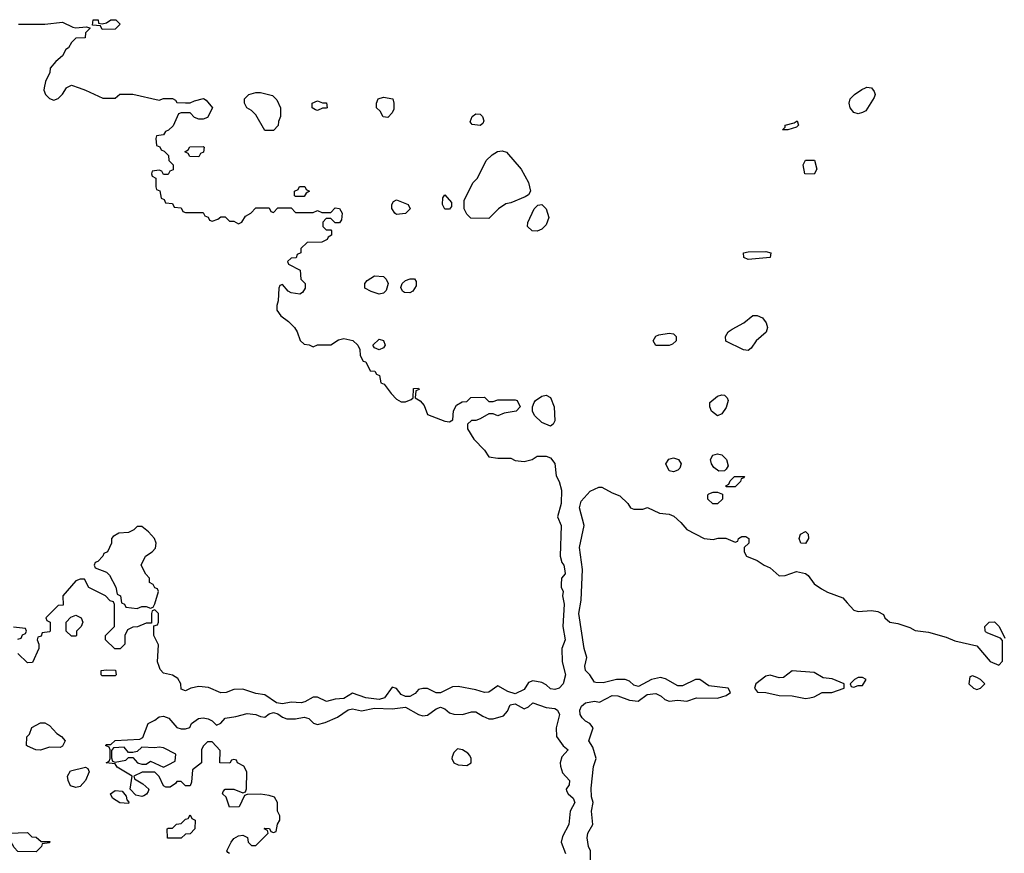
# Model space of a CAD drawing. Header units: inches. Extents: x 2769379 to 2883802, y 684208 to 828654.
# Tile 281 of 298: x 2836235 to 2840715, y 816519 to 820310. Entities that reach past the tile are written whole.
import ezdxf

# ---------------------------------------------------------------- set-up
doc = ezdxf.new("R2010")
doc.units = ezdxf.units.IN
doc.header["$MEASUREMENT"] = 0
for name, color, linetype in [('C8831', 7, 'Continuous'), ('C8832', 7, 'Continuous'), ('C8841', 7, 'Continuous'), ('C8842', 7, 'Continuous')]:
    doc.layers.add(name, color=color, linetype=linetype)

msp = doc.modelspace()

# ---------------------------------------------------------------- linework, layer by layer
at = {"layer": 'C8831', "color": 2, "elevation": 2}
for points in [[(2836504.9, 820000), (2836534, 819990), (2836612.7, 819952.7), (2836670, 819954), (2836690, 819971.3), (2836750, 819971.3), (2836870, 819944.7), (2836890, 819951.3), (2836930, 819951.3), (2836943.6, 819943.6), (2836950, 819934), (2836990, 819932), (2837010, 819932), (2837030, 819942), (2837071.6, 819951.6), (2837083.6, 819943.6), (2837112, 819910), (2837090, 819866), (2837070, 819858), (2837050, 819858), (2837030, 819866), (2837010, 819886), (2836970, 819886), (2836958, 819882), (2836932.7, 819827.3), (2836912.7, 819807.3), (2836898, 819802), (2836890, 819786), (2836858, 819782), (2836854, 819770), (2836858, 819738), (2836872.7, 819732.7), (2836878, 819718), (2836892.7, 819712.7), (2836912.7, 819692.7), (2836914, 819670), (2836934, 819650), (2836932.7, 819627.3), (2836918, 819622), (2836910, 819606), (2836890, 819606), (2836882, 819622), (2836870, 819626), (2836838, 819622), (2836834, 819610), (2836838, 819598), (2836854, 819590), (2836854, 819550), (2836858, 819538), (2836872.7, 819532.7), (2836878, 819498), (2836892.7, 819492.7), (2836898, 819478), (2836930, 819474), (2836938, 819458), (2836970, 819454), (2836978, 819438), (2836990, 819434), (2837070, 819434), (2837078, 819418), (2837092.7, 819412.7), (2837098, 819398), (2837110, 819394), (2837136.4, 819403.6), (2837150, 819414), (2837170, 819414), (2837190, 819394), (2837210, 819394), (2837230, 819382), (2837246, 819390), (2837263.1, 819416.9), (2837286, 819430), (2837310, 819454), (2837370, 819454), (2837378, 819438), (2837390, 819434), (2837410, 819454), (2837470, 819454), (2837490, 819434), (2837570, 819434), (2837590, 819442), (2837610, 819434), (2837650, 819434), (2837670, 819454), (2837690, 819452), (2837702, 819430), (2837699.6, 819400.4), (2837690, 819386), (2837670, 819386), (2837650, 819406), (2837630, 819406), (2837614, 819390), (2837614, 819370), (2837630, 819354), (2837650, 819354), (2837654, 819350), (2837654, 819330), (2837638, 819322), (2837634, 819310), (2837610, 819298), (2837543.6, 819296.4), (2837514, 819270), (2837514, 819250), (2837498, 819242), (2837492.7, 819227.3), (2837470, 819226), (2837454, 819210), (2837458, 819198), (2837511.6, 819171.6), (2837514, 819130), (2837534, 819110), (2837534, 819090), (2837522, 819070), (2837510, 819062), (2837470, 819068), (2837456.4, 819076.4), (2837430, 819106), (2837418, 819102), (2837414, 819090), (2837411.6, 819031.6), (2837404.7, 819010), (2837404.7, 818990), (2837423.5, 818963.5), (2837458, 818938), (2837484.7, 818910), (2837498, 818890), (2837511.6, 818851.6), (2837530, 818834), (2837551.6, 818831.6), (2837570, 818822), (2837590, 818832), (2837650, 818832), (2837685.6, 818854.4), (2837710, 818861), (2837750.9, 818850.9), (2837774, 818830), (2837782, 818810), (2837783.6, 818783.6), (2837798, 818758), (2837810, 818754), (2837830, 818714), (2837851.6, 818711.6), (2837858, 818698), (2837872.7, 818692.7), (2837878, 818658), (2837892.7, 818652.7), (2837924.7, 818610), (2837950, 818584.7), (2837970, 818572), (2837990, 818572), (2838016.4, 818583.6), (2838026, 818590), (2838027.3, 818632.7), (2838050, 818634), (2838052, 818628), (2838038, 818622), (2838034, 818590), (2838056.9, 818576.9), (2838076, 818556), (2838090, 818514), (2838170, 818484.7), (2838190, 818482), (2838206, 818490), (2838208.4, 818531.6), (2838223.1, 818556.9), (2838248.4, 818571.6), (2838270, 818574), (2838288.4, 818591.6), (2838350, 818594), (2838370, 818574), (2838390, 818574), (2838410, 818582), (2838490, 818582), (2838498, 818578), (2838512, 818550), (2838494, 818530), (2838439.6, 818520.4), (2838410, 818509), (2838390, 818518), (2838370, 818518), (2838330, 818495.3), (2838310, 818488), (2838290, 818488), (2838272, 818470), (2838272, 818450), (2838302, 818402), (2838350, 818352), (2838370, 818322), (2838410, 818316), (2838470, 818316), (2838490, 818306), (2838530, 818301), (2838566, 818310), (2838590, 818324.7), (2838630, 818324.7), (2838650, 818318), (2838670, 818292), (2838675.8, 818235.8), (2838690.2, 818210.2), (2838699.5, 818170), (2838698, 818110), (2838682, 818050), (2838698.8, 818010), (2838693.4, 817870), (2838702, 817842), (2838710.6, 817830), (2838715.9, 817804.1), (2838716.3, 817790), (2838700.7, 817770), (2838698, 817742), (2838698, 817730), (2838707.3, 817710), (2838704.9, 817690), (2838712.5, 817652.5), (2838705.5, 817550), (2838716.3, 817490), (2838702, 817450), (2838702.8, 817390), (2838718, 817330), (2838707.3, 817290), (2838690, 817269.5), (2838670, 817264.5), (2838650, 817267), (2838630, 817285.2), (2838610, 817295.3), (2838570, 817304), (2838550, 817295.3), (2838530, 817263.7), (2838490, 817243.7), (2838455.6, 817255.6), (2838410, 817281.2), (2838370, 817252), (2838350, 817249.6), (2838310, 817262), (2838230, 817277.2), (2838204, 817276), (2838150, 817249.2), (2838130, 817249.3), (2838090, 817269.2), (2838070, 817269.2), (2838050, 817264), (2838034.2, 817245.8), (2838010, 817232.7), (2837990, 817232.7), (2837970, 817241.2), (2837950, 817268.7), (2837930, 817275.3), (2837894.2, 817225.8), (2837870, 817218), (2837810, 817226), (2837750, 817246.6), (2837710, 817222.7), (2837670, 817219.5), (2837630.4, 817209.6), (2837590, 817229.3), (2837570, 817229.4), (2837532.1, 817207.9), (2837516.1, 817203.9), (2837470, 817206.6), (2837430, 817198.4), (2837403.9, 817203.9), (2837350, 817239.3), (2837310, 817245.2), (2837250, 817265.2), (2837210, 817264), (2837174, 817250), (2837150, 817249), (2837093.6, 817273.6), (2837050, 817277.2), (2837014, 817270), (2836990, 817258), (2836970, 817266), (2836968, 817290), (2836954.6, 817314.6), (2836930, 817328.7), (2836890, 817338), (2836874.6, 817354.6), (2836868.9, 817368.9), (2836862, 817390), (2836867.3, 817467.3), (2836846, 817510), (2836846, 817554), (2836862, 817558), (2836866, 817570), (2836866, 817610), (2836850, 817626), (2836838, 817622), (2836834, 817610), (2836834, 817566), (2836810, 817566), (2836771.6, 817548.4), (2836750, 817548), (2836725.4, 817534.6), (2836714, 817510), (2836714, 817470), (2836691.6, 817448.4), (2836668.4, 817448.4), (2836626, 817490), (2836626, 817510), (2836666, 817550), (2836666, 817650), (2836662, 817662), (2836647.3, 817667.3), (2836626, 817690), (2836550, 817728), (2836530, 817766), (2836510, 817766), (2836490, 817758), (2836432, 817690), (2836432.7, 817647.3), (2836410, 817646), (2836354, 817590), (2836358, 817578), (2836374, 817570), (2836374, 817530), (2836370, 817526), (2836338, 817522), (2836332.7, 817507.3), (2836318, 817502), (2836314, 817490), (2836322, 817470), (2836322, 817450), (2836292.7, 817387.3), (2836270, 817386), (2836227.3, 817427.3)], [(2836346.5, 820000), (2836344.7, 819990), (2836352, 819970), (2836370, 819952), (2836390, 819944.7), (2836410, 819952), (2836429.1, 819970.9), (2836448.7, 820000)], [(2838832.7, 816490), (2838832.7, 816530), (2838823.7, 816550), (2838816.2, 816590), (2838820.7, 816610), (2838842.7, 816650), (2838836, 816710), (2838844, 816750), (2838836.4, 816776.4), (2838835.3, 816815.3), (2838845.6, 816914.4), (2838858, 816950), (2838842, 817002), (2838825.2, 817030), (2838844, 817090), (2838829, 817110), (2838810, 817119.5), (2838794.5, 817134.5), (2838785.1, 817150), (2838782.9, 817170), (2838791.5, 817188.5), (2838810, 817203), (2838850, 817210.7), (2838872.9, 817207.1), (2838930, 817237.3), (2838955.9, 817235.9), (2839010, 817214.8), (2839049.1, 817210.9), (2839090, 817240.7), (2839130, 817245.5), (2839154.4, 817234.4), (2839170, 817218.8), (2839190, 817210.8), (2839230, 817216), (2839270, 817211.3), (2839314.6, 817225.4), (2839410, 817224.7), (2839450, 817236), (2839468.7, 817250), (2839458, 817270), (2839370, 817281.2), (2839330, 817309), (2839310, 817309), (2839250, 817281.2), (2839230, 817281.2), (2839172.9, 817312.9), (2839150, 817319), (2839110, 817309), (2839050, 817277.2), (2839030, 817284), (2839010, 817302), (2838990, 817309), (2838950, 817309), (2838890, 817294), (2838856.4, 817296.4), (2838850, 817298), (2838829.2, 817330), (2838809.3, 817350), (2838806, 817370), (2838815.1, 817410), (2838802.9, 817450), (2838779.6, 817610), (2838789.6, 817670), (2838795.1, 817810), (2838781.6, 817910), (2838802.7, 818010), (2838782, 818090), (2838790, 818121), (2838830, 818166), (2838870, 818184.7), (2838883.6, 818183.6), (2838930, 818158), (2838965.4, 818145.4), (2839002, 818110), (2839014, 818090), (2839030, 818084.7), (2839070, 818084.7), (2839091.1, 818091.1), (2839145.4, 818065.4), (2839190, 818062), (2839211.6, 818051.6), (2839243.6, 818023.6), (2839270, 817992), (2839350, 817951.3), (2839390, 817946), (2839412.7, 817952.7), (2839447.3, 817952.7), (2839490, 817934), (2839502, 817938), (2839506, 817950), (2839520.4, 817959.6), (2839539.6, 817959.6), (2839552, 817950), (2839552, 817930), (2839532, 817910), (2839532, 817890), (2839542, 817870), (2839590, 817851.3), (2839622, 817830), (2839650, 817818), (2839690, 817781), (2839717.2, 817782.8), (2839770, 817801), (2839810, 817791.3), (2839822, 817782), (2839850, 817744.7), (2839882.5, 817722.5), (2839910, 817706.8), (2839980.7, 817680.7), (2840000, 817658.7)], [(2836227.3, 817492.7), (2836242, 817498), (2836247.3, 817512.7), (2836262, 817518), (2836266, 817530), (2836262, 817542), (2836207.3, 817547.3)], [(2837190, 816518), (2837182, 816522), (2837178, 816530), (2837197.2, 816570), (2837210, 816586), (2837230, 816598), (2837250, 816602), (2837271.1, 816591.1), (2837274, 816570), (2837290, 816554), (2837310, 816554), (2837366, 816610), (2837362, 816622), (2837348, 816630), (2837350, 816634), (2837371.6, 816631.6), (2837378, 816618), (2837390, 816614), (2837402, 816618), (2837408.4, 816651.6), (2837418, 816670), (2837418, 816690), (2837408.7, 816710), (2837408.7, 816750), (2837394, 816774), (2837370, 816782), (2837330, 816788.7), (2837270, 816786), (2837258, 816782), (2837234, 816730), (2837188.9, 816728.9), (2837174, 816774), (2837158, 816790), (2837160.4, 816799.6), (2837170, 816811.3), (2837210, 816811.3), (2837250, 816794), (2837262, 816798), (2837267.3, 816812.7), (2837268, 816890), (2837254.6, 816914.6), (2837226, 816930), (2837222, 816942), (2837210, 816946), (2837198, 816942), (2837191.1, 816928.9), (2837146, 816930), (2837147.3, 816987.3), (2837110, 817026), (2837090, 817026), (2837070, 817006), (2837062, 816990), (2837062, 816930), (2837022, 816898), (2837016.9, 816843.1), (2837010, 816826), (2836990, 816826), (2836970, 816846), (2836950, 816846), (2836943.6, 816836.4), (2836919.6, 816820.4), (2836900.4, 816820.4), (2836890, 816826), (2836868.9, 816868.9), (2836850, 816888), (2836791.6, 816888.4), (2836754, 816870), (2836758, 816858), (2836795.3, 816835.3), (2836822, 816810), (2836819.6, 816800.4), (2836812.7, 816787.3), (2836799.6, 816780.4), (2836790, 816778), (2836764, 816784), (2836738, 816810), (2836746, 816870), (2836678, 816910), (2836670, 816926), (2836628, 816930), (2836642, 816938), (2836646, 816950), (2836646, 816990), (2836642, 817002), (2836626, 817010), (2836630, 817014), (2836650, 817014), (2836670, 817031.3), (2836782, 817038), (2836794.6, 817045.4), (2836819, 817110), (2836850, 817124), (2836870, 817139.1), (2836890, 817143), (2836913.1, 817133.1), (2836950, 817091), (2836970, 817084.7), (2836990, 817084.7), (2837009, 817091), (2837017.2, 817110), (2837047.8, 817132.2), (2837070, 817134.9), (2837092, 817130), (2837110, 817121), (2837130, 817102), (2837150, 817111.3), (2837170, 817134), (2837218.9, 817141.1), (2837270, 817155.5), (2837310, 817150.6), (2837330, 817140.7), (2837350, 817138.8), (2837370, 817154), (2837390, 817159.1), (2837410, 817154), (2837430, 817138.8), (2837450, 817130.8), (2837490, 817130.8), (2837530, 817138), (2837550, 817132), (2837571.1, 817111.1), (2837590, 817104.7), (2837625.6, 817114.4), (2837681.5, 817138.5), (2837730, 817170.8), (2837750, 817176.3), (2837790, 817167.3), (2837850, 817179.1), (2837930, 817175.5), (2837990, 817183.8), (2838050, 817150.6), (2838070, 817144), (2838090, 817147.3), (2838130, 817176.3), (2838150, 817183), (2838170, 817175.5), (2838190, 817158), (2838210, 817152.4), (2838249.4, 817150.6), (2838290, 817162), (2838310, 817162), (2838342, 817142), (2838370, 817131), (2838390, 817131), (2838436, 817144), (2838454.8, 817165.2), (2838466.5, 817193.5), (2838490, 817199.1), (2838530, 817176), (2838550, 817184.7), (2838570, 817204), (2838630, 817182.8), (2838670, 817178), (2838682, 817170), (2838691, 817150), (2838676, 817090), (2838678, 817050), (2838707.1, 817007.1), (2838730.8, 816990), (2838702, 816958), (2838693.4, 816930), (2838695.9, 816915.9), (2838705.2, 816885.2), (2838736, 816850), (2838734.8, 816830), (2838721, 816810), (2838723.5, 816803.5), (2838731, 816790), (2838754, 816770), (2838760.5, 816750), (2838739.1, 816710), (2838733, 816650), (2838704.1, 816595.9), (2838699.1, 816570), (2838718, 816518)]]:
    msp.add_lwpolyline(points, dxfattribs=at)
for points in [[(2837350, 819806), (2837310, 819878), (2837290, 819898), (2837268, 819910), (2837258, 819930), (2837258, 819950), (2837278, 819970), (2837310, 819978.8), (2837330, 819978.8), (2837386, 819966), (2837405.4, 819945.4), (2837422, 819910), (2837422, 819870), (2837412.7, 819847.3), (2837411.6, 819828.4), (2837390, 819806)], [(2837910, 819866), (2837888.9, 819868.9), (2837874.6, 819894.6), (2837858, 819910), (2837858, 819930), (2837866, 819950), (2837890, 819958), (2837932, 819950), (2837938, 819930), (2837936.9, 819903.1), (2837930, 819886)], [(2837590, 819898), (2837580.4, 819900.4), (2837566, 819910), (2837566, 819930), (2837590, 819942), (2837612.7, 819932.7), (2837631.6, 819931.6), (2837634, 819910), (2837630, 819908), (2837612.7, 819907.3)], [(2838330, 819829), (2838294, 819834), (2838285.2, 819845.2), (2838293.2, 819870), (2838310, 819882), (2838330, 819880.5), (2838340.5, 819870), (2838346.8, 819850), (2838342, 819838)], [(2839730, 819809.2), (2839706, 819810), (2839718, 819822), (2839718, 819830), (2839759, 819841), (2839772, 819850), (2839778, 819830), (2839770, 819822)], [(2837050, 819686), (2837008.4, 819688.4), (2837002, 819702), (2836986, 819710), (2837002, 819718), (2837008.4, 819731.6), (2837070, 819734), (2837074, 819730), (2837071.6, 819708.4), (2837058, 819702)], [(2838370, 819406), (2838287.3, 819407.3), (2838270, 819426), (2838258, 819450), (2838258, 819490), (2838298, 819570), (2838318, 819590), (2838358, 819670), (2838384.7, 819695.3), (2838409.2, 819710.8), (2838430, 819713.4), (2838450, 819707.3), (2838516, 819630), (2838550.3, 819570), (2838559.1, 819530), (2838550, 819514), (2838535.3, 819504.7), (2838470, 819478), (2838446.4, 819473.6), (2838414, 819450)], [(2839850, 819608), (2839808, 819610), (2839799, 819650), (2839810, 819671.3), (2839851.3, 819671.3), (2839862, 819630)], [(2837490, 819506), (2837486, 819510), (2837486, 819530), (2837502, 819538), (2837508.4, 819551.6), (2837532, 819552), (2837538, 819538), (2837554, 819530), (2837538, 819522), (2837530, 819506)], [(2838170, 819448), (2838158, 819470), (2838160.4, 819499.6), (2838170, 819514), (2838199.6, 819479.6), (2838199.6, 819460.4), (2838190, 819448)], [(2837950, 819424), (2837942, 819430), (2837928.4, 819451.6), (2837928, 819470), (2837936.4, 819483.6), (2837950, 819491.3), (2838002, 819470), (2838012, 819450), (2837990, 819429)], [(2838590, 819348), (2838566, 819350), (2838546, 819370), (2838547.3, 819387.3), (2838575.3, 819450), (2838593.2, 819466.8), (2838610, 819470.5), (2838630.4, 819450), (2838642.8, 819410), (2838630, 819378), (2838610, 819358)], [(2839550, 819219), (2839529.4, 819229.4), (2839529, 819250), (2839550, 819254.8), (2839630, 819256), (2839652, 819250), (2839650, 819229)], [(2837870, 819062), (2837834.6, 819074.6), (2837806, 819090), (2837806, 819110), (2837816.4, 819123.6), (2837850, 819144.7), (2837890, 819142), (2837902, 819130), (2837912, 819110), (2837902, 819078), (2837890, 819066)], [(2838010, 819068), (2837986, 819070), (2837976.4, 819076.4), (2837968.4, 819091.6), (2837975.3, 819110), (2837990, 819124.7), (2838011.6, 819131.6), (2838031.6, 819131.6), (2838039.6, 819119.6), (2838039.6, 819100.4), (2838023.6, 819076.4)], [(2839550, 818806), (2839528.4, 818808.4), (2839448.4, 818848.4), (2839446, 818870), (2839458, 818890), (2839476.5, 818903.5), (2839530, 818931), (2839570, 818964.7), (2839590, 818964.7), (2839614.8, 818954.8), (2839630.9, 818930.9), (2839638, 818910), (2839630.8, 818889.2), (2839586, 818850), (2839563.6, 818816.4)], [(2839130, 818828.7), (2839118, 818850), (2839128.9, 818871.1), (2839143.1, 818876.9), (2839190, 818884.7), (2839210, 818882), (2839222, 818870), (2839222, 818850), (2839205.4, 818834.6), (2839190, 818828.7)], [(2837870, 818808.7), (2837850, 818818), (2837842, 818830), (2837870, 818858), (2837890.8, 818850.8), (2837898, 818830), (2837890, 818818)], [(2838650, 818462), (2838610, 818478), (2838578, 818510), (2838568, 818530), (2838568, 818550), (2838575.3, 818570), (2838581.2, 818578.8), (2838610, 818598), (2838630, 818602), (2838650, 818591.3), (2838666.8, 818550), (2838670, 818486), (2838662, 818470)], [(2839410, 818508), (2839382, 818530), (2839375.3, 818550), (2839375.3, 818570), (2839410, 818598), (2839430, 818604.7), (2839442, 818602), (2839454, 818590), (2839458, 818578), (2839450, 818546), (2839430, 818518)], [(2839210, 818254), (2839190, 818258), (2839175.3, 818290), (2839188.9, 818311.1), (2839210, 818318), (2839232, 818310), (2839244.7, 818290), (2839238, 818270), (2839230, 818262)], [(2839416.4, 818256.4), (2839393.6, 818273.6), (2839382, 818290), (2839378, 818310), (2839388, 818330), (2839410, 818336), (2839430, 818331), (2839450.7, 818310.7), (2839458, 818282), (2839450, 818266), (2839442, 818258)], [(2839450, 818186), (2839448, 818190), (2839462, 818198), (2839467.3, 818212.7), (2839487.3, 818232.7), (2839532.7, 818232.7), (2839530, 818226), (2839518, 818222), (2839514, 818210), (2839490, 818186)], [(2839410, 818108), (2839388.4, 818108.4), (2839366, 818130), (2839366, 818150), (2839370, 818154), (2839390, 818162), (2839410, 818162), (2839432.7, 818152.7), (2839432, 818130)], [(2836790, 818006), (2836770, 818006), (2836754, 817990), (2836730, 817978), (2836685.4, 817974.6), (2836659.6, 817960.4), (2836652, 817950), (2836652, 817930), (2836634, 817890), (2836618, 817882), (2836614, 817870), (2836590, 817846), (2836578, 817842), (2836574, 817830), (2836578, 817818), (2836630, 817798), (2836643.5, 817783.5), (2836672, 817730), (2836678, 817698), (2836694, 817690), (2836698, 817658), (2836712, 817652), (2836718, 817638), (2836770, 817632), (2836790, 817642), (2836810, 817642), (2836830, 817634), (2836842, 817638), (2836850, 817654), (2836866, 817710), (2836862, 817722), (2836850, 817726), (2836842, 817742), (2836826, 817750), (2836826, 817770), (2836808.4, 817788.4), (2836788, 817830), (2836808, 817870), (2836838, 817890), (2836853.6, 817906.4), (2836855.3, 817930), (2836848.7, 817950), (2836820.4, 817980.4)], [(2839810, 817928), (2839788.9, 817928.9), (2839782, 817950), (2839788, 817970), (2839810, 817982), (2839822, 817970), (2839824.7, 817950)], [(2836470, 817506), (2836446, 817530), (2836446, 817570), (2836467.3, 817592.7), (2836490, 817602), (2836514, 817590), (2836522, 817570), (2836514, 817550), (2836494, 817530), (2836494, 817510), (2836490, 817506)], [(2836610, 817326), (2836606, 817330), (2836606, 817350), (2836630, 817354), (2836671.6, 817351.6), (2836674, 817330), (2836670, 817326)], [(2839750, 817349), (2839710, 817319), (2839690, 817317.2), (2839650, 817329.2), (2839630, 817324), (2839584.7, 817290), (2839578, 817270), (2839591.3, 817251.3), (2839630, 817250.8), (2839690, 817236), (2839750, 817234.8), (2839810, 817222.8), (2839830, 817226), (2839849.1, 817230.9), (2839886, 817250), (2839930, 817251), (2839986, 817270), (2839986, 817290), (2839931.9, 817311.9), (2839890, 817317.2), (2839850, 817342)], [(2836419.6, 817000.4), (2836370, 817002), (2836330, 816988.7), (2836308.9, 816988.9), (2836270, 817006), (2836266, 817010), (2836268, 817048), (2836279, 817061), (2836289.6, 817090.4), (2836330, 817112.7), (2836350, 817112.7), (2836370, 817100.5), (2836403.4, 817063.4), (2836424.7, 817050), (2836442, 817030), (2836430, 817006)], [(2836870, 817002), (2836850, 816998), (2836790, 817002), (2836770, 816982), (2836750, 816978), (2836730, 816978), (2836710, 817002), (2836662, 816998), (2836652.7, 816987.3), (2836652.7, 816952.7), (2836658, 816938), (2836670, 816934), (2836717.2, 816942.8), (2836730, 816954), (2836750, 816954), (2836771, 816931), (2836790, 816924.7), (2836810, 816924.7), (2836830, 816938), (2836890, 816911.3), (2836910, 816922), (2836942, 816938), (2836946, 816970), (2836890, 816998)], [(2838226.4, 816993.6), (2838210, 816978), (2838202.8, 816957.2), (2838201, 816950), (2838210.7, 816930.7), (2838230, 816920.7), (2838270, 816918.8), (2838289, 816931), (2838289.2, 816950), (2838283.2, 816963.2), (2838274.2, 816974.2), (2838250, 816989)], [(2836490, 816818), (2836465.8, 816825.8), (2836455.1, 816850), (2836453.2, 816870), (2836466.6, 816893.4), (2836534, 816910), (2836544.7, 816904.7), (2836551.3, 816890), (2836534.8, 816850), (2836510, 816822.7)], [(2836730, 816746), (2836690, 816748.7), (2836658, 816770), (2836648, 816790), (2836670, 816804.7), (2836702, 816802), (2836719.6, 816779.6), (2836722, 816762), (2836731.6, 816751.6)], [(2836907.3, 816587.3), (2836906, 816630), (2836910, 816634), (2836930, 816634), (2836948.4, 816651.6), (2836970, 816654), (2836990, 816674), (2837002, 816678), (2837010, 816694), (2837018, 816678), (2837034, 816670), (2837032, 816630), (2837010, 816608), (2836990, 816606), (2836970, 816588)], [(2836332.7, 816572.7), (2836372.7, 816572.7), (2836370, 816566), (2836338, 816562), (2836334, 816550), (2836310, 816526), (2836227.3, 816527.3), (2836210, 816546), (2836186, 816590), (2836186, 816610), (2836270, 816614), (2836290, 816594), (2836310, 816592)]]:
    msp.add_lwpolyline(points, close=True, dxfattribs=at)
at = {"layer": 'C8832', "color": 2, "elevation": 2}
for points in [[(2836230, 820290.3), (2836350, 820290.3), (2836430, 820299.1), (2836476.8, 820276.8), (2836490, 820274), (2836538, 820278), (2836554, 820274), (2836554, 820270), (2836534, 820250), (2836532.7, 820227.3), (2836490, 820226), (2836470, 820206), (2836456.9, 820183.1), (2836445.4, 820174.6), (2836430, 820146), (2836399.6, 820120.4), (2836374, 820090), (2836372, 820070), (2836352, 820030), (2836346.5, 820000)], [(2836448.7, 820000), (2836450, 820002), (2836470, 820012), (2836504.9, 820000)]]:
    msp.add_lwpolyline(points, dxfattribs=at)
msp.add_lwpolyline([(2836610, 820266), (2836602, 820282), (2836566, 820286), (2836569.2, 820310), (2836592, 820310), (2836594, 820294), (2836610, 820292), (2836630, 820296), (2836649.7, 820310.3), (2836672, 820310), (2836692, 820290), (2836670, 820268)], close=True, dxfattribs=at)
at = {"layer": 'C8841', "color": 2, "elevation": 2}
for points in [[(2840110.8, 820000), (2840123.5, 819983.5), (2840126.8, 819970), (2840123.5, 819956.5), (2840084.7, 819895.3), (2840070, 819888), (2840050, 819882), (2840030, 819888.7), (2840014, 819910), (2840009.2, 819930), (2840014, 819950), (2840034, 819970), (2840067.3, 819992.7), (2840083.7, 820000)], [(2840000, 817658.7), (2840030, 817624.7), (2840050, 817618), (2840110, 817622.8), (2840138.8, 817618.8), (2840164.7, 817604.7), (2840172, 817590), (2840194, 817570), (2840230, 817564.7), (2840285.4, 817545.4), (2840310, 817532), (2840370, 817524.7), (2840450, 817502), (2840490, 817484.7), (2840590, 817462), (2840650, 817392), (2840690, 817374), (2840707.3, 817392.7), (2840707.3, 817487.3), (2840698, 817498), (2840640.4, 817520.4), (2840630, 817526), (2840627.3, 817532.7), (2840626, 817550), (2840646, 817570), (2840670, 817572), (2840692, 817550), (2840718, 817498)]]:
    msp.add_lwpolyline(points, dxfattribs=at)
for points in [[(2840070, 817318), (2840050, 817318), (2840034, 817310), (2840014, 817290), (2840018, 817278), (2840030, 817274), (2840050, 817282), (2840070, 817282), (2840086, 817310)], [(2840570, 817326), (2840558, 817322), (2840554, 817290), (2840574, 817270), (2840590, 817264.7), (2840606, 817270), (2840626, 817290), (2840606, 817310), (2840590, 817318)]]:
    msp.add_lwpolyline(points, close=True, dxfattribs=at)
at = {"layer": 'C8842', "color": 2, "elevation": 2}
msp.add_lwpolyline([(2840083.7, 820000), (2840090, 820002.8), (2840110, 820001), (2840110.8, 820000)], dxfattribs=at)

doc.saveas('drawing.dxf')
